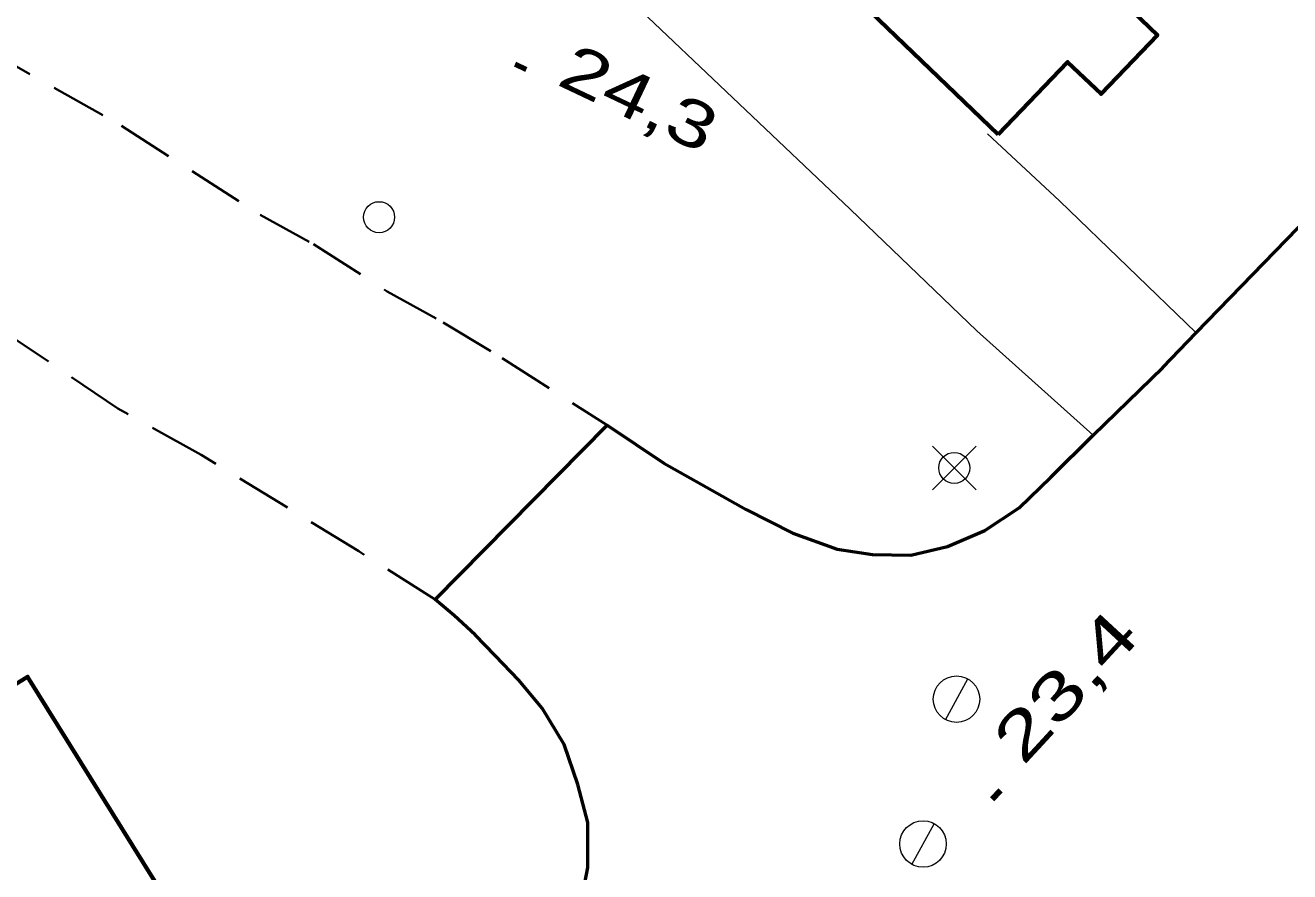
# Model space of a CAD drawing. Extents: x 356765 to 358572, y 5103174 to 5104650.
# Drawn here: x 357530.84 to 357571.62, y 5104139.2 to 5104166.51 of the extents above; entities that cross this region are included whole.
import ezdxf

# ---------------------------------------------------------------- set-up
doc = ezdxf.new("R2010")
doc.units = 0
doc.header["$LTSCALE"] = 0.6
doc.linetypes.add('MEDIUM_DASHED', pattern=[4.5, 3, -1.5])
for name, color, linetype, lineweight in [('19', 7, 'Continuous', 13), ('21', 7, 'Continuous', 53), ('3', 7, 'Continuous', 140), ('31', 7, 'Continuous', 70), ('36', 7, 'Continuous', 13)]:
    doc.layers.add(name, color=color, linetype=linetype, lineweight=lineweight)

msp = doc.modelspace()

# ---------------------------------------------------------------- linework, layer by layer
at = {"layer": '19'}
for points in [[(357554.51, 5104170.03), (357553.55, 5104170.95), (357550.29, 5104167.38), (357557.45, 5104160.57), (357561.53, 5104156.65), (357565.29, 5104153.28)], [(357568.61, 5104156.58), (357564.2, 5104160.84), (357561.88, 5104163)]]:
    msp.add_lwpolyline(points, dxfattribs=at)
at = {"layer": '21', "linetype": 'MEDIUM_DASHED', "lineweight": 35}
for points in [[(357500.58, 5104179.06), (357502.62, 5104178.51), (357504.59, 5104178.01), (357506.36, 5104177.51), (357507.98, 5104176.9), (357511.32, 5104175.34), (357514.89, 5104173.85), (357515.47, 5104173.53), (357520.33, 5104170.83), (357521.02, 5104170.44), (357522.89, 5104169.41), (357524.73, 5104168.48), (357533.95, 5104163.26), (357538.42, 5104160.39), (357540.14, 5104159.44), (357542.52, 5104157.92), (357544.32, 5104156.92), (357546.22, 5104155.77), (357549.61, 5104153.61)], [(357544.06, 5104147.98), (357541.6, 5104149.54), (357536.52, 5104152.65), (357533.83, 5104154.14), (357526.61, 5104159.03)]]:
    msp.add_lwpolyline(points, dxfattribs=at)
at = {"layer": '21'}
for points in [[(357554.1, 5104150.88), (357555.6, 5104150.12), (357557.03, 5104149.61), (357558.17, 5104149.43), (357559.41, 5104149.41), (357560.59, 5104149.69), (357561.79, 5104150.21), (357562.9, 5104150.94), (357563.92, 5104151.93), (357565.29, 5104153.28), (357567.53, 5104155.47), (357568.61, 5104156.58), (357579.54, 5104167.85)], [(357528.41, 5104120.6), (357531.92, 5104122.47), (357534.86, 5104124.09), (357537.29, 5104125.34), (357541.09, 5104128.49), (357546.74, 5104134.4), (357548.24, 5104136.46), (357548.68, 5104137.71), (357548.99, 5104139.34), (357548.99, 5104140.79), (357548.67, 5104142.01), (357548.22, 5104143.3), (357547.52, 5104144.48), (357546.76, 5104145.38), (357546, 5104146.18), (357545.35, 5104146.84), (357544.68, 5104147.46), (357544.06, 5104147.98), (357549.61, 5104153.61), (357551.44, 5104152.38), (357552.81, 5104151.61), (357554.1, 5104150.88)]]:
    msp.add_lwpolyline(points, dxfattribs=at)
at = {"layer": '3'}
for p, q in [((357546.64, 5104165.25), (357547, 5104165.08)), ((357562.03, 5104141.54), (357562.3, 5104141.82))]:
    msp.add_line(p, q, dxfattribs=at)
at = {"layer": '31'}
for points in [[(357562.22, 5104162.98), (357564.46, 5104165.32), (357565.54, 5104164.29), (357567.36, 5104166.19), (357566.31, 5104167.2), (357569.83, 5104170.86), (357562.93, 5104177.48), (357555.35, 5104169.59), (357562.22, 5104162.98)], [(357520.19, 5104138.82), (357530.92, 5104145.49), (357537.03, 5104135.66), (357526.3, 5104128.99), (357520.19, 5104138.82)]]:
    msp.add_lwpolyline(points, close=True, dxfattribs=at)
at = {"layer": '36'}
for p, q in [((357561.51, 5104151.52), (357560.1, 5104152.93)), ((357560.1, 5104151.52), (357561.51, 5104152.93)), ((357560.52, 5104144.1), (357561.24, 5104145.42)), ((357559.44, 5104139.43), (357560.16, 5104140.75))]:
    msp.add_line(p, q, dxfattribs=at)
for centre, radius in [((357542.2548, 5104160.3151), 0.5), ((357560.8068, 5104152.2274), 0.5), ((357560.8793, 5104144.765), 0.75), ((357559.7993, 5104140.095), 0.75)]:
    msp.add_circle(centre, radius, dxfattribs=at)

# ---------------------------------------------------------------- texts
at = {"layer": '3'}
for s, rotation, width, p in [('24,3   ', 334.619, 1.35, (357547.94, 5104164.61)), ('23,4   ', 47.313, 1.45, (357563.03, 5104142.59))]:
    msp.add_text(s, height=1.5, rotation=rotation, dxfattribs=dict(at, width=width)).set_placement(p)

doc.saveas('drawing.dxf')
